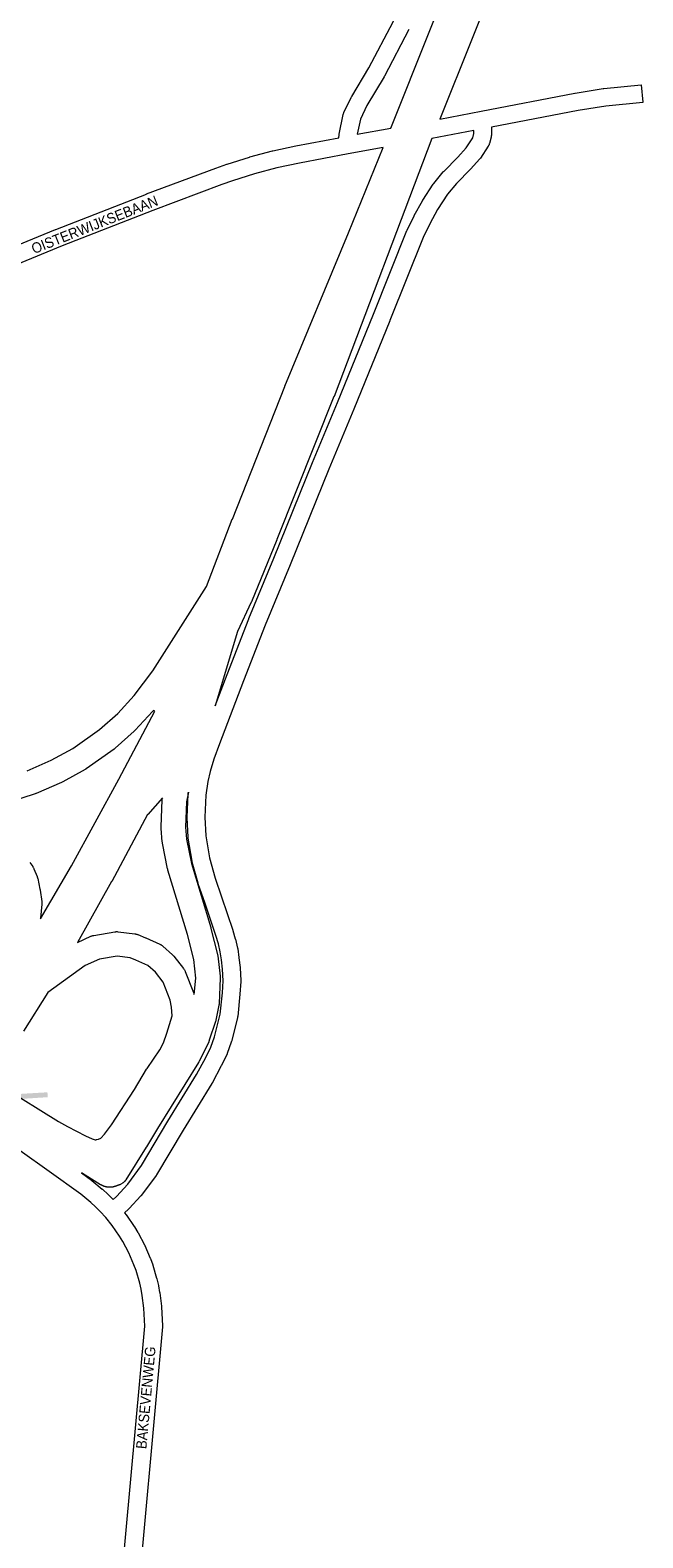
# Model space of a CAD drawing. Header units: metres. Extents: x 123819 to 142731, y 393440 to 405763.
# Tile 279 of 346: x 137621 to 138074, y 396659 to 397774. Entities that reach past the tile are written whole.
import ezdxf
from ezdxf.enums import TextEntityAlignment as Align

# ---------------------------------------------------------------- set-up
doc = ezdxf.new("R2010")
doc.units = ezdxf.units.M
doc.header["$MEASUREMENT"] = 0
for name, color, linetype, lineweight in [('gs-anno-wegen algemeen tekst', 7, 'Continuous', 0), ('gs-knt-autosnelweg', 7, 'Continuous', 0), ('gs-knt-hoofdweg', 7, 'Continuous', 0), ('gs-knt-wegen algemeen', 7, 'Continuous', 0), ('gs-symb-viaduct', 7, 'Continuous', 0)]:
    doc.layers.add(name, color=color, linetype=linetype, lineweight=lineweight)
doc.styles.add('Style-Arial', font='arial.ttf')

# ---------------------------------------------------------------- blocks, each defined once
blk = doc.blocks.new('gg0-viaduct_17')
at = {"layer": 'gs-symb-viaduct', "linetype": 'Continuous'}
blk.add_hatch(color=7, dxfattribs=at).paths.add_polyline_path([(-5.58, -1.69), (-5.8, -1.4), (-4, 0), (4, 0), (5.8, -1.4), (5.58, -1.69), (3.87, -0.37), (-3.87, -0.37)])

msp = doc.modelspace()

# ---------------------------------------------------------------- linework, layer by layer
at = {"layer": 'gs-knt-autosnelweg', "color": 7, "linetype": 'Continuous', "flags": 128}
for points in [[(138013.1, 397932.9), (138011.4, 397928.7), (137996, 397887.1), (137995.9, 397886.9), (137924.1, 397707.9)], [(137887.9, 397701.2), (137974.9, 397919.4)], [(137918.4, 397693.6), (137846, 397502.8), (137845.9, 397502.6), (137803.7, 397396.9), (137803.7, 397396.8), (137784.8, 397350.9), (137784.7, 397350.7), (137784.6, 397350.5), (137774.5, 397328.9), (137758, 397273.9)], [(137618.9, 397225.9), (137636.8, 397233.7), (137652.6, 397242.4), (137672.4, 397256.4), (137685.9, 397268.4), (137698.2, 397281.7), (137711.8, 397299.8), (137751.7, 397362.2), (137770.7, 397412), (137770.8, 397412.1), (137809.5, 397510.1), (137809.5, 397510.3), (137856.7, 397623.8), (137882.2, 397686.9)], [(137621, 397158), (137623, 397155.1), (137623.2, 397154.8), (137623.4, 397154.4), (137623.6, 397154.1), (137623.8, 397153.7), (137623.9, 397153.4), (137626.2, 397147.7), (137626.4, 397147.3), (137626.5, 397147), (137626.6, 397146.6), (137626.7, 397146.2), (137628.4, 397138.3), (137628.5, 397138), (137628.5, 397137.7), (137629.7, 397129.3), (137629.8, 397128.9), (137629.8, 397128.5), (137629.8, 397128.1), (137629.8, 397127.7), (137629.8, 397127.3), (137628.9, 397116.8), (137628.9, 397116.5), (137651.6, 397155.6), (137686.8, 397219.8), (137713.3, 397269.9), (137712.3, 397270.5), (137712.1, 397270.2), (137711.9, 397270), (137711.7, 397269.7), (137698.8, 397255.9), (137698.5, 397255.6), (137698.2, 397255.3), (137684, 397242.7), (137683.8, 397242.4), (137683.5, 397242.2), (137683.2, 397242), (137662.6, 397227.4), (137662.3, 397227.2), (137662, 397227.1), (137661.8, 397226.9), (137645.2, 397217.7), (137644.8, 397217.5), (137644.4, 397217.3), (137625.7, 397209.2), (137625.3, 397209.1), (137624.9, 397208.9), (137576.7, 397193.4)], [(137681.4, 397144), (137656.1, 397099), (137666, 397103.5), (137666.3, 397103.6), (137666.7, 397103.8), (137667.1, 397103.9), (137667.4, 397104), (137667.8, 397104.1), (137668.2, 397104.2), (137683.7, 397106.8), (137684, 397106.9), (137684.4, 397106.9), (137684.8, 397107), (137685.2, 397107), (137685.6, 397107), (137685.9, 397106.9), (137686.3, 397106.9), (137698.6, 397105.4), (137699, 397105.3), (137699.4, 397105.2), (137699.7, 397105.2), (137700.1, 397105), (137700.5, 397104.9), (137700.9, 397104.8), (137706.4, 397102.5), (137706.7, 397102.4), (137717, 397097.7), (137717.3, 397097.5), (137717.7, 397097.4), (137718, 397097.2), (137718.3, 397097), (137718.7, 397096.7), (137719, 397096.5), (137719.3, 397096.2), (137726.4, 397089.8), (137726.7, 397089.6), (137727, 397089.3), (137727.2, 397089), (137727.5, 397088.7), (137734.6, 397079.7), (137734.8, 397079.3), (137735.1, 397079), (137735.3, 397078.6), (137735.5, 397078.2), (137735.7, 397077.8), (137735.9, 397077.4), (137741.9, 397062), (137742.1, 397061.6), (137742.2, 397061.2), (137742.3, 397060.7), (137742.4, 397060.4), (137743.7, 397072.6), (137742.1, 397086.3), (137737.5, 397104.9), (137723, 397152.5), (137723, 397152.8), (137722.9, 397153.1), (137722.8, 397153.4), (137719.1, 397172.4), (137719, 397172.7), (137719, 397173), (137718.9, 397173.4), (137718.1, 397183.3), (137718.1, 397183.7), (137718.1, 397184), (137718.1, 397184.4), (137718.8, 397204.4), (137718.8, 397204.7), (137718.9, 397205.1), (137718.9, 397205.5), (137719, 397205.8), (137708.1, 397193.6), (137708, 397193.5), (137681.5, 397144.1), (137681.4, 397144), (137681.4, 397144), (137681.4, 397144)], [(137738.3, 397210.2), (137736.8, 397203), (137736.1, 397184.3), (137736.9, 397175.4), (137740.4, 397157.3), (137754.8, 397109.9), (137754.9, 397109.7), (137754.9, 397109.4), (137759.7, 397090.1), (137759.8, 397089.7), (137759.9, 397089.4), (137759.9, 397089), (137761.7, 397074), (137761.7, 397073.6), (137761.8, 397073.2), (137761.8, 397072.9), (137761.7, 397072.5), (137760.9, 397053.9), (137760.9, 397053.6), (137760.9, 397053.2), (137760.8, 397052.9), (137760.7, 397052.5), (137758.6, 397041.6), (137758.5, 397041.2), (137758.4, 397040.9), (137758.3, 397040.5), (137753.6, 397026.6), (137753.5, 397026.2), (137753.3, 397025.9), (137753.2, 397025.5), (137746.1, 397011), (137746, 397010.7), (137745.8, 397010.4), (137745.7, 397010.2), (137715.4, 396961.4), (137707.1, 396947.7), (137707, 396947.6), (137691.8, 396923.4), (137691.6, 396923), (137691.3, 396922.7), (137691.1, 396922.3), (137690.8, 396922), (137690.5, 396921.7), (137690.1, 396921.4), (137689.8, 396921.1), (137689.4, 396920.8), (137689.1, 396920.6), (137688.7, 396920.4), (137688.3, 396920.2), (137687.9, 396920), (137687.5, 396919.8), (137687.1, 396919.6), (137686.7, 396919.5), (137686.2, 396919.4), (137686, 396919.3)], [(137669.2, 396952.9), (137669.5, 396953), (137669.9, 396953.1), (137670.3, 396953.3), (137671.8, 396953.6), (137673.3, 396954.3), (137673.4, 396954.3), (137676.1, 396957.2), (137681.4, 396964.1), (137698.3, 396990.1), (137707.3, 397005.2), (137707.4, 397005.5), (137707.6, 397005.7), (137717.1, 397019.6), (137719.8, 397024.7), (137722.3, 397031.8), (137726.2, 397044.6), (137725.7, 397051.2), (137724.8, 397056.2), (137719.6, 397069.6), (137713.8, 397076.9), (137708.3, 397081.9), (137699.4, 397085.9), (137695.2, 397087.6), (137685.4, 397088.9), (137672.4, 397086.6), (137661.9, 397081.8), (137634.2, 397061.9), (137616.1, 397033.3)]]:
    msp.add_lwpolyline(points, dxfattribs=at)
at = {"layer": 'gs-knt-hoofdweg', "color": 7, "linetype": 'Continuous', "flags": 128}
for points in [[(137592.2, 396997.5), (137600.8, 396992.3), (137600.9, 396992.2), (137642.1, 396966.6), (137648.8, 396962.8), (137662.2, 396955.9), (137666.9, 396953.8), (137669.2, 396952.9)], [(137686, 396919.3), (137685.9, 396919.3), (137685.7, 396919.2), (137685.6, 396919.2), (137685.5, 396919.1), (137685.4, 396919.1), (137685.2, 396919), (137685.1, 396919), (137685, 396918.9), (137684.9, 396918.8), (137684.7, 396918.8), (137684.6, 396918.7), (137684.5, 396918.7), (137684.3, 396918.7), (137684.2, 396918.6), (137684.1, 396918.6), (137684, 396918.5), (137683.9, 396918.5), (137683.8, 396918.5), (137683.7, 396918.4), (137683.5, 396918.4), (137683.4, 396918.4), (137683.3, 396918.3), (137683.1, 396918.3), (137683, 396918.3), (137682.9, 396918.2), (137682.7, 396918.2), (137682.6, 396918.2), (137682.5, 396918.1), (137682.3, 396918.1), (137682.2, 396918.1), (137682.1, 396918.1), (137681.9, 396918.1), (137681.8, 396918), (137681.8, 396918), (137681.6, 396918), (137681.5, 396918), (137681.3, 396918), (137681.2, 396918), (137681.1, 396918), (137680.9, 396917.9), (137680.8, 396917.9), (137680.7, 396917.9), (137680.5, 396917.9), (137680.4, 396917.9), (137680.2, 396917.9), (137680.1, 396917.9), (137680, 396917.9), (137679.8, 396917.9), (137679.7, 396917.9), (137679.6, 396917.9), (137679.5, 396917.9), (137679.4, 396917.9), (137679.3, 396917.9), (137679.1, 396917.9), (137679, 396918), (137678.9, 396918), (137678.7, 396918), (137678.6, 396918), (137678.5, 396918), (137678.4, 396918), (137678.3, 396918), (137678.2, 396918.1), (137678, 396918.1), (137677.9, 396918.1), (137677.8, 396918.1), (137677.6, 396918.1), (137677.5, 396918.2), (137677.3, 396918.2), (137677.2, 396918.2), (137677.1, 396918.3), (137676.9, 396918.3), (137676.8, 396918.3), (137676.7, 396918.4), (137676.5, 396918.4), (137676.4, 396918.4), (137676.3, 396918.5), (137676.2, 396918.5), (137676.1, 396918.5), (137676, 396918.6), (137675.9, 396918.6), (137675.7, 396918.6), (137675.6, 396918.7), (137675.5, 396918.7), (137675.4, 396918.8), (137675.2, 396918.8), (137675.1, 396918.9), (137675, 396918.9), (137674.8, 396919), (137674.7, 396919.1), (137674.6, 396919.1), (137674.5, 396919.2), (137674.3, 396919.2), (137674.2, 396919.3), (137674.2, 396919.3), (137674.1, 396919.4), (137673.9, 396919.4), (137673.8, 396919.5), (137673.7, 396919.6), (137673.6, 396919.6), (137673.5, 396919.7), (137673.3, 396919.8), (137673.2, 396919.8), (137659, 396928.5)]]:
    msp.add_lwpolyline(points, dxfattribs=at)
at = {"layer": 'gs-knt-wegen algemeen', "color": 7, "linetype": 'Continuous', "flags": 128}
for points in [[(137849.4, 397694.1), (137849.7, 397696.3), (137849.7, 397696.6), (137849.8, 397696.8), (137852.8, 397711.2), (137852.8, 397711.5), (137852.9, 397711.8), (137853, 397712.1), (137853.1, 397712.4), (137853.3, 397712.7), (137858.7, 397723.9), (137858.8, 397724.2), (137859, 397724.5), (137871.8, 397745.7), (137889.6, 397779.9), (137902.2, 397811.7), (137903.3, 397816.3), (137903.7, 397821.1), (137903.5, 397825.8), (137902.6, 397830.5), (137891.5, 397867.6)], [(137901.3, 397774.1), (137883.2, 397739.5), (137883.1, 397739.3), (137883, 397739.2), (137870.3, 397718), (137865.4, 397707.8), (137863, 397696.6)], [(137549.9, 397589.2), (137640, 397626.1), (137640.1, 397626.2), (137707.1, 397652.4), (137707.2, 397652.5), (137758.4, 397671.6), (137758.5, 397671.6), (137766.7, 397674.5), (137766.9, 397674.6), (137783.4, 397679.8), (137783.7, 397679.9), (137800.4, 397684.3), (137800.7, 397684.4), (137817.6, 397688), (137817.8, 397688), (137849.4, 397694.1)], [(137962.4, 397701.8), (137962.4, 397696.3), (137962.4, 397696), (137962.4, 397695.7), (137962.3, 397695.5), (137962.3, 397695.2), (137962.2, 397694.9), (137962.2, 397694.6), (137960.9, 397689.8), (137960.8, 397689.5), (137960.7, 397689.2), (137960.6, 397688.9), (137960.5, 397688.7), (137960.3, 397688.4), (137960.2, 397688.2), (137960, 397687.9), (137954.3, 397679), (137954.1, 397678.8), (137954, 397678.6), (137953.8, 397678.4), (137953.6, 397678.2), (137947.1, 397671), (137946.9, 397670.8), (137936.5, 397660.3), (137930, 397652.3), (137922.6, 397640.9), (137916.8, 397630.4), (137911.9, 397620.4), (137887.2, 397558.8), (137887.2, 397558.7), (137860.6, 397493.3), (137860.6, 397493.3), (137842.1, 397448.9), (137813.6, 397378.2), (137813.5, 397378.2), (137795.1, 397333.6), (137779, 397292.5), (137761.3, 397245.9), (137757.1, 397234.4), (137754.4, 397225.5), (137752.6, 397218), (137751.1, 397207.9), (137750.4, 397191.5), (137751.1, 397177.8), (137753.7, 397161.5), (137757.9, 397146.5), (137762.7, 397132.7), (137762.7, 397132.7), (137771, 397108), (137771.1, 397107.7), (137772.9, 397101.6), (137773, 397101.3), (137774.6, 397094.8), (137774.6, 397094.6), (137774.7, 397094.4), (137774.7, 397094.2), (137775.6, 397087.8), (137775.6, 397087.6), (137776.4, 397080.4), (137776.4, 397080.1), (137777, 397070.9), (137777, 397070.6), (137777, 397070.3), (137776.9, 397070.1), (137776.3, 397060.8), (137776.3, 397060.6), (137774.7, 397044.2), (137774.6, 397044), (137774.6, 397043.8), (137774.5, 397043.5), (137774.5, 397043.3), (137770, 397025.6), (137769.9, 397025.4), (137769.8, 397025.1), (137767, 397016.9), (137766.9, 397016.7), (137766.8, 397016.4), (137766.7, 397016.2), (137762.6, 397007.9), (137762.5, 397007.7), (137755.7, 396994.9), (137755.6, 396994.8), (137755.5, 396994.6), (137734.3, 396960.1), (137714.6, 396927.2), (137714.5, 396926.9), (137714.3, 396926.7), (137703.6, 396912.1), (137703.5, 396911.9), (137703.3, 396911.7), (137703.1, 396911.5), (137694.4, 396902.1), (137694.2, 396901.9), (137694, 396901.7), (137693.9, 396901.6), (137690.9, 396899.1)], [(137758, 397273.9), (137766.8, 397297.2), (137766.8, 397297.2), (137783, 397338.4), (137783, 397338.5), (137801.5, 397383.1), (137830, 397453.9), (137830, 397453.9), (137848.6, 397498.3), (137875.1, 397563.6), (137899.9, 397625.4), (137900, 397625.6), (137900.1, 397625.8), (137905.1, 397636.3), (137905.2, 397636.4), (137905.3, 397636.6), (137911.3, 397647.5), (137911.5, 397647.7), (137911.6, 397647.9), (137919.3, 397659.7), (137919.4, 397659.9), (137919.5, 397660), (137919.7, 397660.2), (137926.6, 397668.8), (137926.8, 397668.9), (137926.9, 397669.1), (137927.1, 397669.2), (137937.6, 397679.8), (137943.6, 397686.5), (137948.6, 397694.1), (137949.4, 397697.2), (137949.4, 397699.4), (137918.4, 397693.6)], [(137863, 397696.6), (137887.9, 397701.2)], [(137882.2, 397686.9), (137856.4, 397682.2), (137820.3, 397675.3), (137803.6, 397671.7), (137787.2, 397667.3), (137770.9, 397662.2), (137762.9, 397659.4), (137711.8, 397640.3), (137644.9, 397614.1), (137560.9, 397579.7)], [(137682.5, 396908.9), (137685.1, 396911.2), (137693.3, 396920.1), (137703.6, 396934.1), (137723.1, 396966.8), (137723.1, 396966.9), (137744.3, 397001.3), (137751, 397013.8), (137754.8, 397021.5), (137757.4, 397029.1), (137761.7, 397046), (137763.4, 397061.8), (137763.9, 397070.5), (137763.4, 397079.2), (137762.7, 397086.1), (137761.8, 397092), (137760.4, 397098), (137758.6, 397104), (137750.4, 397128.5), (137745.5, 397142.4), (137745.4, 397142.6), (137745.4, 397142.8), (137741, 397158.3), (137741, 397158.6), (137740.9, 397158.8), (137740.9, 397159.1), (137738.1, 397176.1), (137738.1, 397176.3), (137738.1, 397176.5), (137738.1, 397176.8), (137737.4, 397191.1), (137737.4, 397191.4), (137737.4, 397191.7), (137738.1, 397208.7), (137738.1, 397209), (137738.1, 397209.2), (137738.1, 397209.4), (137738.3, 397210.2)], [(137684.6, 396581.8), (137685, 396586.1), (137706, 396815.3), (137705.3, 396828.5), (137704.1, 396837.9), (137703.2, 396842.5), (137702.2, 396847.1), (137699.5, 396856.3), (137697.9, 396860.6), (137694.1, 396869.4), (137689.7, 396877.8), (137687.3, 396881.8), (137681.8, 396889.6), (137677, 396895.6), (137672.9, 396900.1), (137669.5, 396903.5), (137666.1, 396906.6), (137658.7, 396912.7), (137635.3, 396929.6), (137613.7, 396944.8), (137574.5, 396972)], [(137659, 396928.5), (137666.5, 396923.2), (137666.6, 396923), (137666.8, 396922.9), (137674.5, 396916.6), (137674.7, 396916.5), (137674.8, 396916.3), (137678.5, 396912.9), (137678.7, 396912.7), (137682.2, 396909.2), (137682.4, 396909), (137682.5, 396908.9)], [(137690.9, 396899.1), (137692.1, 396897.6), (137692.2, 396897.4), (137692.4, 396897.2), (137698.1, 396889), (137698.2, 396888.9), (137698.3, 396888.7), (137700.9, 396884.4), (137701, 396884.3), (137701.1, 396884.1), (137705.8, 396875.3), (137705.9, 396875), (137706, 396874.8), (137709.9, 396865.6), (137710, 396865.4), (137710.1, 396865.3), (137711.8, 396860.5), (137711.8, 396860.4), (137711.9, 396860.2), (137714.7, 396850.6), (137714.8, 396850.4), (137714.8, 396850.2), (137716, 396845.3), (137716, 396845.1), (137716.9, 396840.2), (137717, 396840), (137717, 396839.8), (137718.3, 396829.9), (137718.3, 396829.6), (137718.3, 396829.4), (137719.1, 396815.5), (137719.1, 396815.2), (137719.1, 396814.9), (137719, 396814.6), (137698, 396584.9)]]:
    msp.add_lwpolyline(points, dxfattribs=at)
msp.add_lwpolyline([(137924.1, 397707.9), (137954.7, 397713.6), (138024.2, 397727.1), (138024.4, 397727.1), (138045.1, 397730.4), (138045.3, 397730.4), (138045.5, 397730.5), (138073.1, 397733.2, -0.367745), (138073.1, 397733.2), (138074.4, 397720.3, -0.367744), (138074.4, 397720.2), (138047, 397717.5), (138026.6, 397714.3), (137962.4, 397701.8)], format="xyb", dxfattribs=at)

# ---------------------------------------------------------------- block references
at = {"layer": 'gs-symb-viaduct', "color": 7, "linetype": 'Continuous', "xscale": 10, "yscale": 10, "zscale": 10, "rotation": 145.7358361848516}
msp.add_blockref('gg0-viaduct_17', (137578.3, 397005.6), dxfattribs=at)

# ---------------------------------------------------------------- texts
at = {"layer": 'gs-anno-wegen algemeen tekst', "color": 7, "style": 'Style-Arial', "width": 0.909091}
for s, rotation, p in [('OISTERWIJKSEBAAN', 21.5074, (137668.8, 397629.8)), ('BAKSEVENWEG', 84.7601, (137706.7, 396762.3))]:
    msp.add_text(s, height=7.7, rotation=rotation, dxfattribs=at).set_placement(p, align=Align.MIDDLE_CENTER)

doc.saveas('drawing.dxf')
